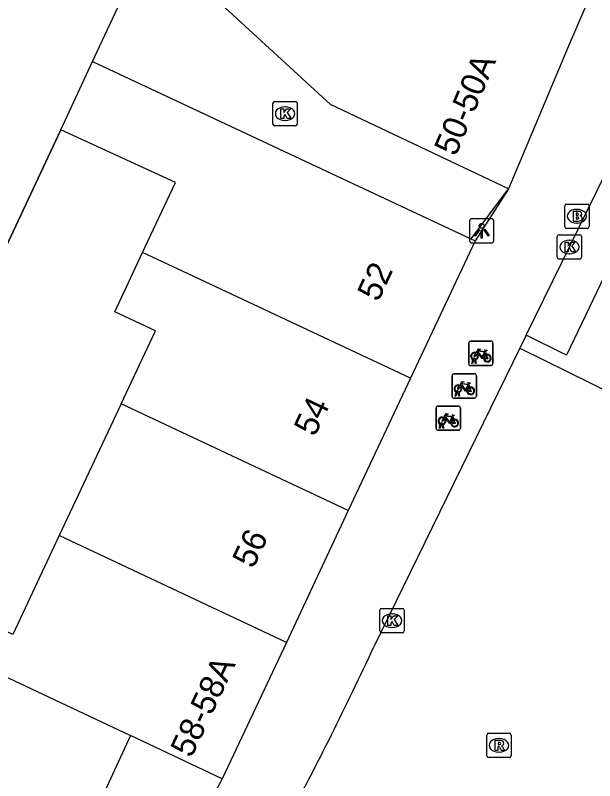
# Model space of a CAD drawing. Extents: x 160107 to 160928, y 382056 to 382918.
# Drawn here: x 160855.17 to 160879.01, y 382731.92 to 382763.43 of the extents above; entities that cross this region are included whole.
import ezdxf

# ---------------------------------------------------------------- set-up
doc = ezdxf.new("R2010")
doc.units = 0
for name, color, linetype in [('IMGEO_Brandkraan', 7, 'Continuous'), ('IMGEO_Fietsenrek', 7, 'Continuous'), ('IMGEO_Hek', 7, 'Continuous'), ('IMGEO_Kolk', 7, 'Continuous'), ('IMGEO_Lichtpunt', 7, 'Continuous'), ('IMGEO_Muur', 7, 'Continuous'), ('IMGEO_Pand', 7, 'Continuous'), ('IMGEO_Pand_nummerreeks', 7, 'Continuous'), ('IMGEO_Parkeervlak_open', 7, 'Continuous'), ('IMGEO_Rijbaan_lokaal_gesloten', 7, 'Continuous'), ('IMGEO_Rijbaan_lokaal_open', 7, 'Continuous'), ('IMGEO_Rioolput', 7, 'Continuous'), ('IMGEO_Voetpad_open', 7, 'Continuous')]:
    doc.layers.add(name, color=color, linetype=linetype)

msp = doc.modelspace()

# ---------------------------------------------------------------- linework, layer by layer
at = {"layer": 'IMGEO_Brandkraan'}
for p, q in [((160877.776, 382754.733), (160877.776, 382755.585)), ((160877.851, 382755.659), (160878.703, 382755.659)), ((160878.264, 382755.439), (160878.289, 382755.439)), ((160878.777, 382755.585), (160878.777, 382754.733)), ((160878.287, 382754.879), (160878.262, 382754.879)), ((160878.703, 382754.659), (160877.851, 382754.659))]:
    msp.add_line(p, q, dxfattribs=at)
for points in [[(160877.776, 382754.733), (160877.776, 382755.585)], [(160877.851, 382755.659), (160878.703, 382755.659)], [(160878.777, 382755.585), (160878.777, 382754.733)], [(160878.124, 382755.359), (160878.124, 382754.959), (160878.337, 382754.959)], [(160878.355, 382755.359), (160878.124, 382755.359)], [(160878.303, 382755.278), (160878.249, 382755.278), (160878.249, 382755.202)], [(160878.249, 382755.202), (160878.302, 382755.202)], [(160878.311, 382755.126), (160878.249, 382755.126), (160878.249, 382755.045)], [(160878.249, 382755.045), (160878.311, 382755.045)], [(160878.703, 382754.659), (160877.851, 382754.659)]]:
    msp.add_lwpolyline(points, dxfattribs=at)
for centre, radius, start, end in [((160877.853, 382755.583), 0.0765, 91.552, 178.448), ((160877.853, 382755.583), 0.0765, 91.552, 178.448), ((160878.701, 382755.583), 0.0765, 1.552, 88.448), ((160878.701, 382755.583), 0.0765, 1.552, 88.448), ((160878.304, 382755.24), 0.0379, 267.8285, 90.9355), ((160878.312, 382755.085), 0.0404, 269.8759, 90.5077), ((160878.359, 382755.214), 0.145, 59.4692, 91.5367), ((160878.384, 382755.261), 0.0922, 285.5137, 58.1501), ((160878.389, 382755.069), 0.105, 301.3115, 78.989), ((160878.343, 382755.21), 0.251, 268.6676, 293.5347), ((160877.853, 382754.735), 0.0765, 181.552, 268.448), ((160877.853, 382754.735), 0.0765, 181.552, 268.448), ((160878.701, 382754.735), 0.0765, 271.552, 358.448), ((160878.701, 382754.735), 0.0765, 271.552, 358.448)]:
    msp.add_arc(centre, radius, start, end, dxfattribs=at)
for centre, major_axis, ratio, start_param, end_param in [((160878.263, 382755.159), (-0.387, 0.002), 0.722429, 4.712389, 7.853982), ((160878.288, 382755.159), (-0.39, 0.002), 0.717154, 1.570796, 4.712389)]:
    msp.add_ellipse(centre, major_axis=major_axis, ratio=ratio, start_param=start_param, end_param=end_param, dxfattribs=at)
at = {"layer": 'IMGEO_Fietsenrek'}
for p, q in [((160873.825, 382749.089), (160873.825, 382749.93)), ((160873.825, 382749.93), (160873.825, 382749.089)), ((160873.9, 382750.014), (160874.741, 382750.014)), ((160874.741, 382750.014), (160873.9, 382750.014)), ((160874.825, 382749.939), (160874.825, 382749.098)), ((160874.825, 382749.098), (160874.825, 382749.939)), ((160874.512, 382749.563), (160874.548, 382749.468)), ((160873.952, 382749.098), (160873.991, 382749.258)), ((160874.021, 382749.246), (160873.986, 382749.098)), ((160874.063, 382749.27), (160874.062, 382749.274)), ((160874.104, 382749.098), (160874.07, 382749.24)), ((160874.094, 382749.281), (160874.095, 382749.274)), ((160874.102, 382749.244), (160874.137, 382749.098)), ((160874.75, 382749.014), (160873.909, 382749.014)), ((160873.909, 382749.014), (160874.75, 382749.014)), ((160873.986, 382749.098), (160873.952, 382749.098)), ((160874.137, 382749.098), (160874.104, 382749.098)), ((160873.141, 382747.744), (160873.141, 382748.585)), ((160873.141, 382748.585), (160873.141, 382747.744)), ((160873.216, 382748.669), (160874.057, 382748.669)), ((160874.057, 382748.669), (160873.216, 382748.669)), ((160874.141, 382748.594), (160874.141, 382747.753)), ((160874.141, 382747.753), (160874.141, 382748.594)), ((160873.828, 382748.218), (160873.864, 382748.123)), ((160873.268, 382747.753), (160873.307, 382747.913)), ((160873.337, 382747.901), (160873.302, 382747.753)), ((160873.379, 382747.925), (160873.378, 382747.929)), ((160873.42, 382747.753), (160873.386, 382747.895)), ((160873.41, 382747.936), (160873.411, 382747.929)), ((160873.418, 382747.899), (160873.453, 382747.753)), ((160874.066, 382747.669), (160873.225, 382747.669)), ((160873.225, 382747.669), (160874.066, 382747.669)), ((160873.302, 382747.753), (160873.268, 382747.753)), ((160873.453, 382747.753), (160873.42, 382747.753)), ((160872.485, 382746.422), (160872.485, 382747.263)), ((160872.485, 382747.263), (160872.485, 382746.422)), ((160872.56, 382747.347), (160873.401, 382747.347)), ((160873.401, 382747.347), (160872.56, 382747.347)), ((160873.485, 382747.272), (160873.485, 382746.431)), ((160873.485, 382746.431), (160873.485, 382747.272)), ((160872.723, 382746.603), (160872.722, 382746.607)), ((160872.754, 382746.614), (160872.755, 382746.607)), ((160873.172, 382746.896), (160873.208, 382746.801)), ((160873.41, 382746.347), (160872.569, 382746.347)), ((160872.569, 382746.347), (160873.41, 382746.347)), ((160872.612, 382746.431), (160872.651, 382746.591)), ((160872.646, 382746.431), (160872.612, 382746.431)), ((160872.681, 382746.579), (160872.646, 382746.431)), ((160872.764, 382746.431), (160872.73, 382746.573)), ((160872.762, 382746.577), (160872.797, 382746.431)), ((160872.797, 382746.431), (160872.764, 382746.431))]:
    msp.add_line(p, q, dxfattribs=at)
for points in [[(160874.159, 382749.488), (160874.107, 382749.398), (160874.067, 382749.373), (160874.068, 382749.42), (160874.123, 382749.514)], [(160874.138, 382749.54), (160874.233, 382749.704), (160874.319, 382749.69), (160874.321, 382749.681), (160874.265, 382749.67), (160874.238, 382749.625), (160874.494, 382749.584)], [(160874.434, 382749.296), (160874.384, 382749.296), (160874.193, 382749.547), (160874.174, 382749.515)], [(160874.481, 382749.559), (160874.224, 382749.6), (160874.207, 382749.571), (160874.374, 382749.351), (160874.481, 382749.559)], [(160874.529, 382749.461), (160874.499, 382749.538), (160874.39, 382749.32), (160874.433, 382749.32)], [(160874.463, 382749.32), (160874.583, 382749.319), (160874.539, 382749.433)], [(160874.559, 382749.44), (160874.614, 382749.295), (160874.464, 382749.295)], [(160874.494, 382749.584), (160874.519, 382749.633), (160874.513, 382749.637), (160874.49, 382749.641), (160874.478, 382749.648), (160874.477, 382749.651), (160874.479, 382749.656), (160874.574, 382749.641), (160874.576, 382749.631), (160874.566, 382749.618), (160874.554, 382749.612), (160874.54, 382749.618), (160874.512, 382749.563)], [(160873.454, 382748.195), (160873.549, 382748.359), (160873.635, 382748.345), (160873.637, 382748.336), (160873.581, 382748.325), (160873.554, 382748.28), (160873.81, 382748.239)], [(160873.75, 382747.951), (160873.7, 382747.951), (160873.509, 382748.202), (160873.49, 382748.17)], [(160873.797, 382748.214), (160873.54, 382748.255), (160873.523, 382748.226), (160873.69, 382748.006), (160873.797, 382748.214)], [(160873.845, 382748.116), (160873.815, 382748.193), (160873.706, 382747.975), (160873.749, 382747.975)], [(160873.81, 382748.239), (160873.835, 382748.288), (160873.829, 382748.292), (160873.806, 382748.296), (160873.794, 382748.303), (160873.793, 382748.306), (160873.795, 382748.311), (160873.89, 382748.296), (160873.892, 382748.286), (160873.882, 382748.273), (160873.87, 382748.267), (160873.856, 382748.273), (160873.828, 382748.218)], [(160873.475, 382748.143), (160873.423, 382748.053), (160873.383, 382748.028), (160873.384, 382748.075), (160873.439, 382748.169)], [(160873.779, 382747.975), (160873.899, 382747.974), (160873.855, 382748.088)], [(160873.875, 382748.095), (160873.93, 382747.95), (160873.78, 382747.95)], [(160872.798, 382746.873), (160872.893, 382747.037), (160872.979, 382747.023), (160872.981, 382747.014), (160872.925, 382747.003), (160872.898, 382746.958), (160873.154, 382746.917)], [(160873.141, 382746.892), (160872.884, 382746.933), (160872.867, 382746.904), (160873.034, 382746.684), (160873.141, 382746.892)], [(160873.154, 382746.917), (160873.179, 382746.966), (160873.173, 382746.97), (160873.15, 382746.974), (160873.138, 382746.981), (160873.137, 382746.984), (160873.139, 382746.989), (160873.234, 382746.974), (160873.236, 382746.964), (160873.226, 382746.951), (160873.214, 382746.945), (160873.2, 382746.951), (160873.172, 382746.896)], [(160872.819, 382746.821), (160872.767, 382746.731), (160872.727, 382746.706), (160872.728, 382746.753), (160872.783, 382746.847)], [(160873.094, 382746.629), (160873.044, 382746.629), (160872.853, 382746.88), (160872.834, 382746.848)], [(160873.189, 382746.794), (160873.159, 382746.871), (160873.05, 382746.653), (160873.093, 382746.653)], [(160873.123, 382746.653), (160873.243, 382746.652), (160873.199, 382746.766)], [(160873.219, 382746.773), (160873.274, 382746.628), (160873.124, 382746.628)]]:
    msp.add_lwpolyline(points, dxfattribs=at)
for centre, radius, start, end in [((160873.903, 382749.936), 0.0779, 92.4484, 184.2845), ((160873.903, 382749.936), 0.0779, 92.4484, 184.2845), ((160874.747, 382749.936), 0.0779, 2.4484, 94.2845), ((160874.747, 382749.936), 0.0779, 2.4484, 94.2845), ((160874.065, 382749.399), 0.159, 62.6766, 242.1369), ((160874.065, 382749.399), 0.129, 63.3192, 238.903), ((160874.065, 382749.399), 0.129, 283.6043, 43.4302), ((160874.065, 382749.399), 0.159, 283.5766, 46.6042), ((160874.592, 382749.315), 0.159, 113.3408, 178.3217), ((160874.592, 382749.315), 0.159, 187.0065, 105.7708), ((160874.592, 382749.315), 0.129, 113.923, 177.9556), ((160874.592, 382749.315), 0.129, 188.6715, 104.5883), ((160874.045, 382749.27), 0.0499, 12.8025, 158.6934), ((160874.065, 382749.399), 0.159, 253.9967, 271.7867), ((160874.045, 382749.27), 0.0174, 12.8025, 163.4502), ((160874.065, 382749.399), 0.129, 253.415, 269.0204), ((160873.903, 382749.092), 0.0779, 182.4484, 274.2845), ((160873.903, 382749.092), 0.0779, 182.4484, 274.2845), ((160874.747, 382749.092), 0.0779, 272.4484, 4.2845), ((160874.747, 382749.092), 0.0779, 272.4484, 4.2845), ((160873.219, 382748.591), 0.0779, 92.4484, 184.2845), ((160873.219, 382748.591), 0.0779, 92.4484, 184.2845), ((160874.063, 382748.591), 0.0779, 2.4484, 94.2845), ((160874.063, 382748.591), 0.0779, 2.4484, 94.2845), ((160873.381, 382748.054), 0.159, 62.6766, 242.1369), ((160873.381, 382748.054), 0.129, 63.3192, 238.903), ((160873.361, 382747.925), 0.0499, 12.8025, 158.6934), ((160873.381, 382748.054), 0.159, 253.9967, 271.7867), ((160873.361, 382747.925), 0.0174, 12.8025, 163.4502), ((160873.381, 382748.054), 0.129, 253.415, 269.0204), ((160873.381, 382748.054), 0.129, 283.6043, 43.4302), ((160873.381, 382748.054), 0.159, 283.5766, 46.6042), ((160873.908, 382747.97), 0.159, 113.3408, 178.3217), ((160873.908, 382747.97), 0.159, 187.0065, 105.7708), ((160873.908, 382747.97), 0.129, 113.923, 177.9556), ((160873.908, 382747.97), 0.129, 188.6715, 104.5883), ((160873.219, 382747.747), 0.0779, 182.4484, 274.2845), ((160873.219, 382747.747), 0.0779, 182.4484, 274.2845), ((160874.063, 382747.747), 0.0779, 272.4484, 4.2845), ((160874.063, 382747.747), 0.0779, 272.4484, 4.2845), ((160872.563, 382747.269), 0.0779, 92.4484, 184.2845), ((160872.563, 382747.269), 0.0779, 92.4484, 184.2845), ((160873.407, 382747.269), 0.0779, 2.4484, 94.2845), ((160873.407, 382747.269), 0.0779, 2.4484, 94.2845), ((160872.725, 382746.732), 0.159, 62.6766, 242.1369), ((160872.725, 382746.732), 0.129, 63.3192, 238.903), ((160872.705, 382746.603), 0.0499, 12.8025, 158.6934), ((160872.705, 382746.603), 0.0174, 12.8025, 163.4502), ((160872.725, 382746.732), 0.129, 253.415, 269.0204), ((160872.725, 382746.732), 0.129, 283.6043, 43.4302), ((160872.725, 382746.732), 0.159, 283.5766, 46.6042), ((160873.252, 382746.648), 0.159, 113.3408, 178.3217), ((160873.252, 382746.648), 0.159, 187.0065, 105.7708), ((160873.252, 382746.648), 0.129, 113.923, 177.9556), ((160873.252, 382746.648), 0.129, 188.6715, 104.5883), ((160872.563, 382746.425), 0.0779, 182.4484, 274.2845), ((160872.563, 382746.425), 0.0779, 182.4484, 274.2845), ((160872.725, 382746.732), 0.159, 253.9967, 271.7867), ((160873.407, 382746.425), 0.0779, 272.4484, 4.2845), ((160873.407, 382746.425), 0.0779, 272.4484, 4.2845)]:
    msp.add_arc(centre, radius, start, end, dxfattribs=at)
at = {"layer": 'IMGEO_Hek'}
msp.add_lwpolyline([(160873.922, 382754.228), (160875.47, 382756.281)], dxfattribs=at)
at = {"layer": 'IMGEO_Kolk'}
for p, q in [((160865.843, 382759.88), (160866.695, 382759.88)), ((160865.768, 382758.954), (160865.768, 382759.806)), ((160866.256, 382759.66), (160866.281, 382759.66)), ((160866.769, 382759.806), (160866.769, 382758.954)), ((160866.279, 382759.1), (160866.254, 382759.1)), ((160866.695, 382758.88), (160865.843, 382758.88)), ((160877.472, 382753.468), (160877.472, 382754.32)), ((160877.547, 382754.394), (160878.399, 382754.394)), ((160877.96, 382754.174), (160877.985, 382754.174)), ((160878.473, 382754.32), (160878.473, 382753.468)), ((160877.983, 382753.614), (160877.958, 382753.614)), ((160878.399, 382753.394), (160877.547, 382753.394)), ((160870.171, 382738.088), (160870.171, 382738.94)), ((160870.246, 382739.014), (160871.098, 382739.014)), ((160870.659, 382738.794), (160870.684, 382738.794)), ((160871.172, 382738.94), (160871.172, 382738.088)), ((160870.682, 382738.234), (160870.657, 382738.234)), ((160871.098, 382738.014), (160870.246, 382738.014))]:
    msp.add_line(p, q, dxfattribs=at)
for points in [[(160865.843, 382759.88), (160866.695, 382759.88)], [(160865.768, 382758.954), (160865.768, 382759.806)], [(160866.089, 382759.58), (160866.212, 382759.58), (160866.212, 382759.429), (160866.342, 382759.58), (160866.506, 382759.58), (160866.36, 382759.429), (160866.513, 382759.18), (160866.361, 382759.18), (160866.276, 382759.344), (160866.212, 382759.277), (160866.212, 382759.18), (160866.089, 382759.18), (160866.089, 382759.58)], [(160866.769, 382759.806), (160866.769, 382758.954)], [(160866.695, 382758.88), (160865.843, 382758.88)], [(160877.472, 382753.468), (160877.472, 382754.32)], [(160877.547, 382754.394), (160878.399, 382754.394)], [(160878.473, 382754.32), (160878.473, 382753.468)], [(160877.793, 382754.094), (160877.916, 382754.094), (160877.916, 382753.943), (160878.046, 382754.094), (160878.21, 382754.094), (160878.064, 382753.943), (160878.217, 382753.694), (160878.065, 382753.694), (160877.98, 382753.858), (160877.916, 382753.791), (160877.916, 382753.694), (160877.793, 382753.694), (160877.793, 382754.094)], [(160878.399, 382753.394), (160877.547, 382753.394)], [(160870.171, 382738.088), (160870.171, 382738.94)], [(160870.246, 382739.014), (160871.098, 382739.014)], [(160871.172, 382738.94), (160871.172, 382738.088)], [(160870.492, 382738.714), (160870.615, 382738.714), (160870.615, 382738.563), (160870.745, 382738.714), (160870.909, 382738.714), (160870.763, 382738.563), (160870.916, 382738.314), (160870.764, 382738.314), (160870.679, 382738.478), (160870.615, 382738.411), (160870.615, 382738.314), (160870.492, 382738.314), (160870.492, 382738.714)], [(160871.098, 382738.014), (160870.246, 382738.014)]]:
    msp.add_lwpolyline(points, dxfattribs=at)
for centre, start, end in [((160865.845, 382759.804), 91.552, 178.448), ((160865.845, 382759.804), 91.552, 178.448), ((160866.693, 382759.804), 1.552, 88.448), ((160866.693, 382759.804), 1.552, 88.448), ((160865.845, 382758.956), 181.552, 268.448), ((160865.845, 382758.956), 181.552, 268.448), ((160866.693, 382758.956), 271.552, 358.448), ((160866.693, 382758.956), 271.552, 358.448), ((160877.549, 382754.318), 91.552, 178.448), ((160877.549, 382754.318), 91.552, 178.448), ((160878.397, 382754.318), 1.552, 88.448), ((160878.397, 382754.318), 1.552, 88.448), ((160877.549, 382753.47), 181.552, 268.448), ((160877.549, 382753.47), 181.552, 268.448), ((160878.397, 382753.47), 271.552, 358.448), ((160878.397, 382753.47), 271.552, 358.448), ((160870.248, 382738.938), 91.552, 178.448), ((160870.248, 382738.938), 91.552, 178.448), ((160871.096, 382738.938), 1.552, 88.448), ((160871.096, 382738.938), 1.552, 88.448), ((160870.248, 382738.09), 181.552, 268.448), ((160870.248, 382738.09), 181.552, 268.448), ((160871.096, 382738.09), 271.552, 358.448), ((160871.096, 382738.09), 271.552, 358.448)]:
    msp.add_arc(centre, 0.0765, start, end, dxfattribs=at)
for centre, major_axis, ratio, start_param, end_param in [((160866.255, 382759.38), (-0.387, 0.002), 0.722429, 4.712389, 7.853982), ((160866.28, 382759.38), (-0.39, 0.002), 0.717154, 1.570796, 4.712389), ((160877.959, 382753.894), (-0.387, 0.002), 0.722429, 4.712389, 7.853982), ((160877.984, 382753.894), (-0.39, 0.002), 0.717154, 1.570796, 4.712389), ((160870.658, 382738.514), (-0.387, 0.002), 0.722429, 4.712389, 7.853982), ((160870.683, 382738.514), (-0.39, 0.002), 0.717154, 1.570796, 4.712389)]:
    msp.add_ellipse(centre, major_axis=major_axis, ratio=ratio, start_param=start_param, end_param=end_param, dxfattribs=at)
at = {"layer": 'IMGEO_Lichtpunt'}
for p, q in [((160873.862, 382754.963), (160873.862, 382754.156)), ((160873.862, 382754.963), (160873.862, 382754.156)), ((160874.764, 382755.058), (160873.956, 382755.058)), ((160874.764, 382755.058), (160873.956, 382755.058)), ((160874.858, 382754.156), (160874.858, 382754.963)), ((160874.858, 382754.156), (160874.858, 382754.963)), ((160873.956, 382754.062), (160874.764, 382754.062)), ((160873.956, 382754.062), (160874.764, 382754.062))]:
    msp.add_line(p, q, dxfattribs=at)
for points in [[(160874.236, 382754.627), (160874.275, 382754.599), (160874.087, 382754.337), (160874.049, 382754.364), (160874.236, 382754.627)], [(160874.338, 382754.579), (160874.385, 382754.579), (160874.385, 382754.257), (160874.338, 382754.257), (160874.338, 382754.579)], [(160874.448, 382754.599), (160874.486, 382754.626), (160874.673, 382754.364), (160874.634, 382754.336), (160874.448, 382754.599)]]:
    msp.add_lwpolyline(points, dxfattribs=at)
msp.add_circle((160874.361, 382754.761), 0.0994, dxfattribs=at)
for centre, start, end in [((160873.956, 382754.963), 90, 180), ((160873.956, 382754.963), 90, 180), ((160874.764, 382754.963), 0, 90), ((160874.764, 382754.963), 0, 90), ((160873.956, 382754.156), 180, 270), ((160873.956, 382754.156), 180, 270), ((160874.764, 382754.156), 270, 0), ((160874.764, 382754.156), 270, 360)]:
    msp.add_arc(centre, 0.0946, start, end, dxfattribs=at)
at = {"layer": 'IMGEO_Muur'}
msp.add_lwpolyline([(160857.045, 382758.717), (160849.284, 382742.212)], dxfattribs=at)
at = {"layer": 'IMGEO_Pand'}
for points in [[(160875.47, 382756.281), (160868.142, 382759.756), (160862.611, 382764.85)], [(160878.904, 382764.441), (160877.92, 382762.125), (160875.47, 382756.281)], [(160857.045, 382758.717), (160858.349, 382761.529)], [(160858.349, 382761.529), (160874.085, 382754.152)], [(160860.401, 382753.665), (160861.753, 382756.544), (160857.045, 382758.717)], [(160874.085, 382754.152), (160871.428, 382748.493)], [(160859.522, 382747.44), (160860.93, 382750.44), (160859.256, 382751.226), (160860.401, 382753.665)], [(160871.428, 382748.493), (160862.075, 382752.878), (160860.401, 382753.665)], [(160871.428, 382748.493), (160868.872, 382743.049)], [(160859.522, 382747.44), (160856.973, 382742.011)], [(160868.872, 382743.049), (160859.522, 382747.44)], [(160868.872, 382743.049), (160866.322, 382737.618)], [(160856.973, 382742.011), (160855.065, 382737.947), (160851.132, 382739.797), (160851.728, 382741.063), (160850.209, 382741.778), (160849.284, 382742.212)], [(160866.322, 382737.618), (160856.973, 382742.011)], [(160848.871, 382738.983), (160859.907, 382733.781)], [(160866.322, 382737.618), (160863.684, 382732)], [(160863.684, 382732), (160859.907, 382733.781)]]:
    msp.add_lwpolyline(points, dxfattribs=at)
at = {"layer": 'IMGEO_Parkeervlak_open'}
msp.add_lwpolyline([(160859.907, 382733.781), (160857.674, 382728.939)], dxfattribs=at)
at = {"layer": 'IMGEO_Rijbaan_lokaal_gesloten'}
for points in [[(160876.197, 382750.267), (160883.479, 382765.119), (160897.018, 382796.438), (160909.834, 382827.177), (160911.478, 382831.312)], [(160883.947, 382762.152), (160877.844, 382749.439), (160876.197, 382750.267)]]:
    msp.add_lwpolyline(points, dxfattribs=at)
at = {"layer": 'IMGEO_Rijbaan_lokaal_open'}
for points in [[(160858.349, 382761.529), (160864.175, 382773.992), (160870.234, 382786.936)], [(160849.284, 382742.212), (160857.045, 382758.717)], [(160876.197, 382750.267), (160875.933, 382749.726)], [(160875.933, 382749.726), (160869.922, 382737.434)], [(160875.933, 382749.726), (160881.824, 382746.815)]]:
    msp.add_lwpolyline(points, dxfattribs=at)
msp.add_arc((160742.201, 382796.736), 140.817, 331.82035, 335.09414, dxfattribs=at)
at = {"layer": 'IMGEO_Rioolput'}
for p, q in [((160874.571, 382732.95), (160874.571, 382733.802)), ((160874.646, 382733.876), (160875.498, 382733.876)), ((160875.572, 382733.802), (160875.572, 382732.95)), ((160875.059, 382733.656), (160875.084, 382733.656)), ((160875.082, 382733.096), (160875.057, 382733.096)), ((160875.498, 382732.876), (160874.646, 382732.876))]:
    msp.add_line(p, q, dxfattribs=at)
for points in [[(160874.571, 382732.95), (160874.571, 382733.802)], [(160874.646, 382733.876), (160875.498, 382733.876)], [(160875.572, 382733.802), (160875.572, 382732.95)], [(160875.16, 382733.574), (160874.908, 382733.576), (160874.908, 382733.176)], [(160875.086, 382733.495), (160875.032, 382733.495), (160875.032, 382733.414)], [(160875.032, 382733.414), (160875.084, 382733.414)], [(160874.908, 382733.176), (160875.032, 382733.176), (160875.032, 382733.338), (160875.043, 382733.338)], [(160875.09, 382733.309), (160875.161, 382733.176), (160875.301, 382733.176), (160875.236, 382733.302)], [(160875.498, 382732.876), (160874.646, 382732.876)]]:
    msp.add_lwpolyline(points, dxfattribs=at)
for centre, radius, start, end in [((160874.648, 382733.8), 0.0765, 91.552, 178.448), ((160874.648, 382733.8), 0.0765, 91.552, 178.448), ((160875.496, 382733.8), 0.0765, 1.552, 88.448), ((160875.496, 382733.8), 0.0765, 1.552, 88.448), ((160875.068, 382733.603), 0.19, 274.7715, 282.9687), ((160875.092, 382733.399), 0.0964, 77.0061, 93.1865), ((160875.106, 382733.456), 0.0378, 276.6634, 79.6772), ((160875.159, 382733.464), 0.109, 350.3612, 89.416), ((160875.157, 382733.464), 0.112, 277.5842, 350.9817), ((160875.042, 382733.285), 0.0533, 26.0293, 88.6989), ((160875.141, 382733.249), 0.108, 29.5134, 73.7905), ((160874.648, 382732.952), 0.0765, 181.552, 268.448), ((160874.648, 382732.952), 0.0765, 181.552, 268.448), ((160875.496, 382732.952), 0.0765, 271.552, 358.448), ((160875.496, 382732.952), 0.0765, 271.552, 358.448)]:
    msp.add_arc(centre, radius, start, end, dxfattribs=at)
for centre, major_axis, ratio, start_param, end_param in [((160875.058, 382733.376), (-0.387, 0.002), 0.722429, 4.712389, 7.853982), ((160875.083, 382733.376), (-0.39, 0.002), 0.717154, 1.570796, 4.712389)]:
    msp.add_ellipse(centre, major_axis=major_axis, ratio=ratio, start_param=start_param, end_param=end_param, dxfattribs=at)
at = {"layer": 'IMGEO_Voetpad_open'}
for points in [[(160875.47, 382756.281), (160874.085, 382754.152)], [(160863.684, 382732), (160860.158, 382725.372), (160856.738, 382726.921)]]:
    msp.add_lwpolyline(points, dxfattribs=at)

# ---------------------------------------------------------------- texts
at = {"layer": 'IMGEO_Pand_nummerreeks'}
for s, rotation, p in [('50-50A', 67.1621, (160873.291, 382757.586)), ('52', 65.0031, (160870.102, 382751.597)), ('54', 64.7407, (160867.49, 382746.047)), ('56', 64.7407, (160864.958, 382740.614)), ('58-58A', 64.8474, (160862.414, 382732.826))]:
    msp.add_text(s, height=1, rotation=rotation, dxfattribs=at).set_placement(p)

doc.saveas('drawing.dxf')
